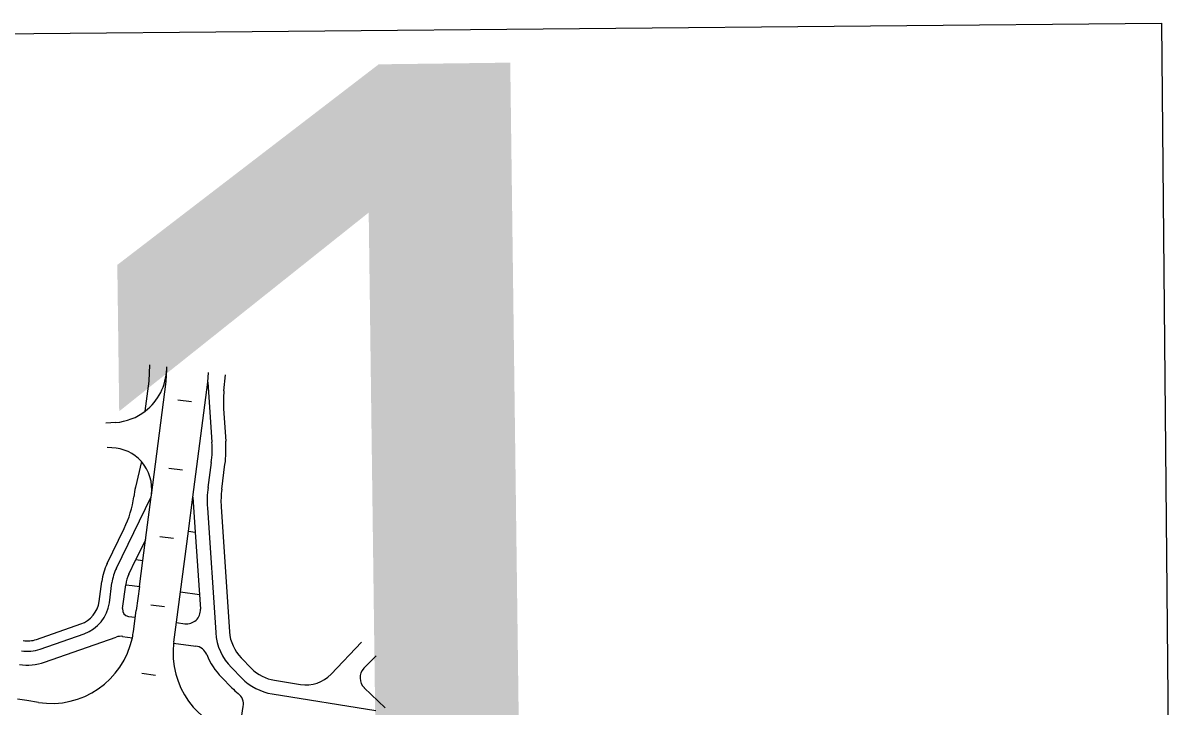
# Model space of a CAD drawing. Extents: x 6503541 to 6503743, y 5888004 to 5888145.
# Drawn here: x 6503648.693 to 6503652.7, y 5888073.358 to 5888075.738 of the extents above; entities that cross this region are included whole.
import ezdxf

# ---------------------------------------------------------------- set-up
doc = ezdxf.new("R2010")
doc.units = 0
doc.layers.add('12', color=7, linetype='Continuous')
doc.layers.add('tabela', color=7, linetype='Continuous')

msp = doc.modelspace()

# ---------------------------------------------------------------- linework, layer by layer
at = {"layer": '12'}
for p, q in [((6503649.1313, 5888074.4918), (6503649.1346, 5888074.5488)), ((6503649.1914, 5888074.4907), (6503649.1927, 5888074.5334)), ((6503649.1927, 5888074.5334), (6503649.193, 5888074.5412)), ((6503649.3363, 5888074.488), (6503649.3384, 5888074.522)), ((6503649.3918, 5888074.4577), (6503649.3978, 5888074.5142)), ((6503649.1182, 5888074.3874), (6503649.1313, 5888074.4918)), ((6503649.1393, 5888074.0946), (6503649.1914, 5888074.4907)), ((6503649.2837, 5888074.0881), (6503649.3363, 5888074.488)), ((6503649.3363, 5888074.488), (6503649.3502, 5888074.2793)), ((6503649.3906, 5888074.3957), (6503649.3981, 5888074.2825)), ((6503649.0154, 5888074.3479), (6503648.981, 5888074.3453)), ((6503649.0017, 5888074.2601), (6503648.9853, 5888074.2606)), ((6503649.1047, 5888074.2116), (6503649.0842, 5888074.1228)), ((6503649.3366, 5888074.1219), (6503649.348, 5888074.2084)), ((6503649.3842, 5888074.1156), (6503649.3955, 5888074.2022)), ((6503649.1387, 5888074.0896), (6503649.1393, 5888074.0946)), ((6503649.0179, 5888073.8411), (6503649.1387, 5888074.0896)), ((6503649.1095, 5888073.8677), (6503649.1387, 5888074.0896)), ((6503649.2681, 5888073.9691), (6503649.2837, 5888074.0881)), ((6503649.2837, 5888074.0881), (6503649.2919, 5888073.966)), ((6503649.3822, 5888074.0542), (6503649.4112, 5888073.6195)), ((6503649.3343, 5888074.051), (6503649.3633, 5888073.6163)), ((6503648.9855, 5888073.8568), (6503649.045, 5888073.9792)), ((6503649.1189, 5888073.9391), (6503649.0857, 5888073.8708)), ((6503649.2404, 5888073.7582), (6503649.2681, 5888073.9691)), ((6503649.2681, 5888073.9691), (6503649.2919, 5888073.966)), ((6503649.2919, 5888073.966), (6503649.3098, 5888073.6981)), ((6503649.061, 5888073.8201), (6503649.0857, 5888073.8708)), ((6503649.0857, 5888073.8708), (6503649.1095, 5888073.8677)), ((6503649.0976, 5888073.777), (6503649.1095, 5888073.8677)), ((6503648.9576, 5888073.7248), (6503648.9667, 5888073.7942)), ((6503648.9933, 5888073.7201), (6503649.0024, 5888073.7895)), ((6503649.039, 5888073.7), (6503649.05, 5888073.7832)), ((6503649.0976, 5888073.777), (6503649.0866, 5888073.6937)), ((6503649.2265, 5888073.6526), (6503649.2404, 5888073.7582)), ((6503649.077, 5888073.6204), (6503649.0866, 5888073.6937)), ((6503649.0597, 5888073.673), (6503649.0833, 5888073.6699)), ((6503649.2173, 5888073.5832), (6503649.2265, 5888073.6526)), ((6503649.2263, 5888073.6511), (6503649.2556, 5888073.6473)), ((6503648.7397, 5888073.5927), (6503648.8941, 5888073.6467)), ((6503648.7521, 5888073.5589), (6503648.906, 5888073.6127)), ((6503648.7678, 5888073.5135), (6503649.0174, 5888073.6008)), ((6503649.0395, 5888073.6031), (6503649.0733, 5888073.5986)), ((6503649.2169, 5888073.5798), (6503649.2938, 5888073.5696)), ((6503649.7644, 5888073.4718), (6503649.8705, 5888073.5837)), ((6503649.8788, 5888073.4924), (6503649.921, 5888073.536)), ((6503649.4536, 5888073.4581), (6503649.4179, 5888073.4945)), ((6503649.4879, 5888073.4918), (6503649.4522, 5888073.5281)), ((6503649.4194, 5888073.4245), (6503649.3837, 5888073.4609)), ((6503649.5678, 5888073.4505), (6503649.6583, 5888073.436)), ((6503649.8802, 5888073.4242), (6503649.9532, 5888073.355)), ((6503648.7064, 5888073.3798), (6503648.6732, 5888073.3851)), ((6503648.7463, 5888073.3735), (6503648.7064, 5888073.3798)), ((6503649.5602, 5888073.4031), (6503649.9203, 5888073.3452)), ((6503649.444, 5888073.2637), (6503649.4592, 5888073.3594))]:
    msp.add_line(p, q, dxfattribs=at)
for points in [[(6503649.2789, 5888074.4194), (6503649.2313, 5888074.4257)], [(6503649.2476, 5888074.1815), (6503649.2, 5888074.1877)], [(6503649.2163, 5888073.9435), (6503649.1687, 5888073.9498)], [(6503649.05, 5888073.7832), (6503649.0722, 5888073.7803), (6503649.0976, 5888073.777)], [(6503649.2404, 5888073.7582), (6503649.3063, 5888073.7495)], [(6503649.185, 5888073.7056), (6503649.1374, 5888073.7118)], [(6503649.1537, 5888073.4676), (6503649.1062, 5888073.4739)]]:
    msp.add_lwpolyline(points, dxfattribs=at)
for centre, radius, start, end in [((6503649.0008, 5888074.5393), 0.192, 307.6833, 358.2354), ((6503649.0008, 5888074.5393), 0.192, 358.2354, 358.236), ((6503649.7498, 5888074.4196), 0.36, 173.9279, 183.8202), ((6503649.0008, 5888074.5393), 0.192, 274.3447, 307.6833), ((6503648.9969, 5888074.1161), 0.144, 41.547, 88.0921), ((6503648.991, 5888074.2553), 0.36, 352.5102, 3.8202), ((6503648.991, 5888074.2553), 0.408, 352.5102, 3.8202), ((6503648.9969, 5888074.1161), 0.144, 352.5102, 41.547), ((6503649.435, 5888074.0419), 0.36, 167.0067, 172.4367), ((6503649.6935, 5888074.0749), 0.36, 172.5102, 183.8202), ((6503649.6935, 5888074.0749), 0.312, 172.5102, 183.8202), ((6503648.7213, 5888074.1366), 0.36, 334.0753, 352.4367), ((6503649.169, 5888073.7676), 0.204, 154.0749, 172.5096), ((6503649.169, 5888073.7676), 0.168, 154.0749, 172.5096), ((6503649.169, 5888073.7676), 0.12, 154.0753, 172.5102), ((6503648.8624, 5888073.7373), 0.096, 289.2659, 352.5102), ((6503648.8624, 5888073.7373), 0.132, 289.2659, 352.5102), ((6503649.0628, 5888073.6968), 0.024, 172.5102, 262.5102), ((6503649.2619, 5888073.6949), 0.048, 262.5102, 3.8202), ((6503648.7915, 5888073.6579), 0.288, 348.1205, 352.5102), ((6503649.5549, 5888073.629), 0.192, 183.8202, 224.4824), ((6503649.5549, 5888073.629), 0.144, 183.8202, 224.4824), ((6503648.708, 5888073.6833), 0.096, 260.9745, 289.2659), ((6503648.7915, 5888073.6579), 0.288, 260.9745, 348.1205), ((6503649.0333, 5888073.5555), 0.048, 82.5102, 109.2659), ((6503649.5029, 5888073.5456), 0.288, 173.1984, 258.211), ((6503649.5029, 5888073.5456), 0.288, 172.5102, 173.1984), ((6503648.7085, 5888073.6835), 0.132, 260.9745, 289.2659), ((6503649.2875, 5888073.5221), 0.048, 21.8078, 82.5102), ((6503649.5549, 5888073.629), 0.24, 201.8078, 224.4824), ((6503648.7084, 5888073.6834), 0.18, 261.0772, 289.2659), ((6503649.5906, 5888073.5927), 0.144, 224.4824, 260.8698), ((6503649.9133, 5888073.459), 0.048, 135.8784, 226.5087), ((6503649.5906, 5888073.5927), 0.192, 224.4824, 260.8698), ((6503649.6773, 5888073.5544), 0.12, 260.8698, 316.5087), ((6503649.5906, 5888073.5927), 0.24, 224.4824, 231.6251), ((6503649.4118, 5888073.3669), 0.048, 350.9745, 51.6251)]:
    msp.add_arc(centre, radius, start, end, dxfattribs=at)
at = {"layer": 'tabela'}
for p, q in [((6503645.4179, 5888075.6707), (6503652.6534, 5888075.7383)), ((6503645.4179, 5888075.6707), (6503652.6534, 5888075.7383)), ((6503652.6534, 5888075.7383), (6503652.7002, 5888070.7182)), ((6503652.6534, 5888075.7383), (6503652.7002, 5888070.7182))]:
    msp.add_line(p, q, dxfattribs=at)

# ---------------------------------------------------------------- texts
at = {"layer": '12'}
msp.add_text('11', height=4.22297, rotation=0.7393, dxfattribs=at).set_placement((6503645.383, 5888071.3125))

doc.saveas('drawing.dxf')
